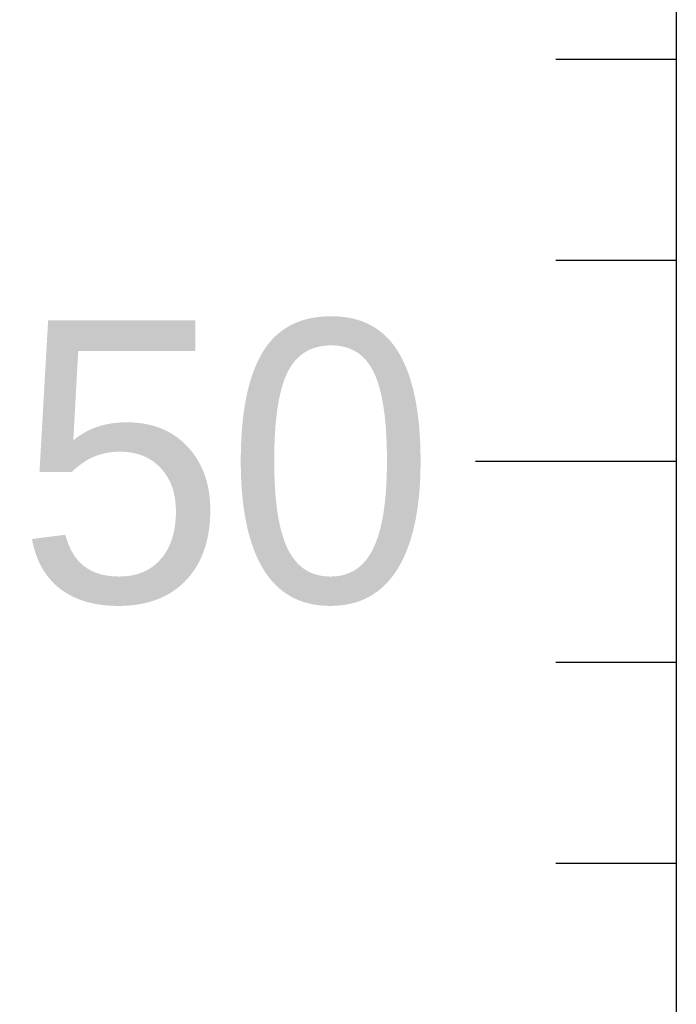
# Model space of a CAD drawing. Header units: millimetres. Extents: x 5437 to 18441, y -4466 to 3128.
# Tile 462 of 497: x 15274 to 15290, y -874 to -850. Entities that reach past the tile are written whole.
import ezdxf
from ezdxf.enums import TextEntityAlignment as Align

# ---------------------------------------------------------------- set-up
doc = ezdxf.new("R2010")
doc.units = ezdxf.units.MM
doc.layers.add('6文字层', color=3, linetype='Continuous', lineweight=13)

# ---------------------------------------------------------------- blocks, each defined once
blk = doc.blocks.new('标尺')
for p, q in [((42316.542, -36080.682), (42316.542, -35812.682)), ((42313.542, -36042.682), (42316.542, -36042.682)), ((42313.542, -36047.682), (42316.542, -36047.682)), ((42311.542, -36052.682), (42316.542, -36052.682)), ((42313.542, -36057.682), (42316.542, -36057.682)), ((42313.542, -36062.682), (42316.542, -36062.682))]:
    blk.add_line(p, q)
at = {"layer": '6文字层'}
blk.add_text('50', height=7, dxfattribs=at).set_placement((42310.542, -36052.682), align=Align.MIDDLE_RIGHT)

msp = doc.modelspace()

# ---------------------------------------------------------------- block references
at = {"color": 0}
msp.add_blockref('标尺', (-27026.67904, 35191.89278), dxfattribs=at)

doc.saveas('drawing.dxf')
